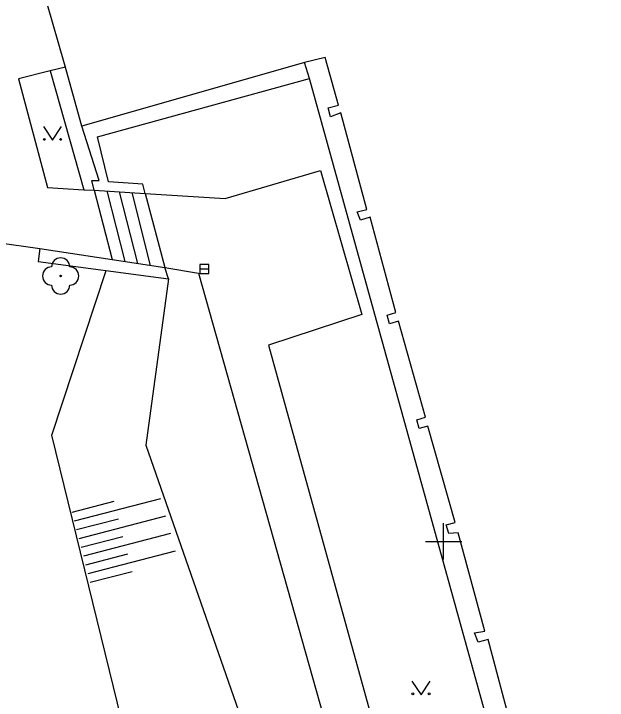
# Model space of a CAD drawing. Extents: x -599098 to -598820, y -1159597 to -1158744.
# Drawn here: x -598973.66 to -598940.99, y -1159008.74 to -1158970.95 of the extents above; entities that cross this region are included whole.
import ezdxf

# ---------------------------------------------------------------- set-up
doc = ezdxf.new("R2010")
doc.units = 0
for name, color, linetype in [('budovy', 7, 'Continuous'), ('druh pozemku stromy', 7, 'Continuous'), ('hektometrická síť', 7, 'Continuous'), ('kresba', 7, 'Continuous'), ('značky IS', 7, 'Continuous')]:
    doc.layers.add(name, color=color, linetype=linetype)

msp = doc.modelspace()

# ---------------------------------------------------------------- linework, layer by layer
at = {"layer": 'budovy'}
msp.add_lwpolyline([(-598946.13, -1159010.72), (-598947.55, -1159005.4), (-598948.09, -1159005.55), (-598948.29, -1159005.03), (-598947.73, -1159004.94), (-598949.2, -1158999.53), (-598949.71, -1158999.56), (-598949.85, -1158999.08), (-598949.37, -1158998.95), (-598950.86, -1158993.66), (-598951.34, -1158993.79), (-598951.48, -1158993.31), (-598951, -1158993.17), (-598952.49, -1158987.88), (-598952.98, -1158988.02), (-598953.11, -1158987.54), (-598952.63, -1158987.4), (-598954.04, -1158982.15), (-598954.58, -1158982.32), (-598954.76, -1158981.85), (-598954.22, -1158981.73), (-598955.66, -1158976.4), (-598956.22, -1158976.62), (-598956.35, -1158976.14), (-598955.79, -1158975.98), (-598956.52, -1158973.37), (-598957.66, -1158973.64), (-598969.92, -1158977.15), (-598970.87, -1158973.71), (-598972.74, -1158967.19)], dxfattribs=at)
at = {"layer": 'druh pozemku stromy'}
for points in [[(-598972.03, -1158977.17), (-598971.53, -1158977.92), (-598971.03, -1158977.17)], [(-598951.74, -1159007.69), (-598951.24, -1159008.44), (-598950.74, -1159007.69)]]:
    msp.add_lwpolyline(points, dxfattribs=at)
for centre in [(-598971.98, -1158977.87), (-598971.081, -1158977.87), (-598971.08, -1158985.39), (-598951.69, -1159008.39), (-598950.791, -1159008.39)]:
    msp.add_circle(centre, 0.05, dxfattribs=at)
for centre, start, end in [((-598971.08, -1158984.89), 0, 180), ((-598971.58, -1158985.39), 90, 270), ((-598970.58, -1158985.39), 270, 90), ((-598971.08, -1158985.89), 180, 0)]:
    msp.add_arc(centre, 0.5, start, end, dxfattribs=at)
at = {"layer": 'hektometrická síť'}
for p, q in [((-598950, -1159001), (-598950, -1158999)), ((-598951, -1159000), (-598949, -1159000))]:
    msp.add_line(p, q, dxfattribs=at)
at = {"layer": 'kresba'}
for p, q in [((-598970.82, -1158973.89), (-598971.65, -1158974.1)), ((-598971.65, -1158974.1), (-598969.81, -1158980.64)), ((-598969.81, -1158980.64), (-598969.23, -1158980.67)), ((-598969.23, -1158980.67), (-598966.43, -1158980.85)), ((-598969.23, -1158980.67), (-598968.25, -1158984.48)), ((-598968.54, -1158980.71), (-598967.55, -1158984.59)), ((-598967.86, -1158980.76), (-598966.85, -1158984.7)), ((-598967.17, -1158980.8), (-598966.15, -1158984.81)), ((-598966.43, -1158980.85), (-598965.34, -1158984.93)), ((-598982.75, -1158982.43), (-598972.23, -1158983.87)), ((-598972.23, -1158983.87), (-598968.25, -1158984.48)), ((-598968.25, -1158984.48), (-598965.34, -1158984.93)), ((-598965.34, -1158984.93), (-598963.5, -1158985.24)), ((-598968.15, -1158997.8), (-598970.46, -1158998.4)), ((-598965.58, -1158997.65), (-598970.34, -1158998.88)), ((-598965.31, -1158998.61), (-598970.08, -1158999.85)), ((-598967.9, -1158998.77), (-598970.21, -1158999.37)), ((-598967.65, -1158999.74), (-598969.96, -1159000.34)), ((-598965.04, -1158999.57), (-598969.83, -1159000.82)), ((-598964.78, -1159000.54), (-598969.58, -1159001.79)), ((-598967.4, -1159000.7), (-598969.71, -1159001.3)), ((-598967.15, -1159001.67), (-598969.45, -1159002.27))]:
    msp.add_line(p, q, dxfattribs=at)
for points in [[(-598940.99, -1159033.69), (-598957.39, -1158974.51), (-598957.66, -1158973.64)], [(-598971.65, -1158974.1), (-598973.4, -1158974.53), (-598971.8, -1158980.52), (-598969.81, -1158980.64)], [(-598966.43, -1158980.85), (-598966.56, -1158980.34), (-598968.44, -1158980.21), (-598969.05, -1158977.73), (-598957.39, -1158974.51)], [(-598969.23, -1158980.67), (-598969.36, -1158980.14), (-598968.96, -1158980.14), (-598969.92, -1158977.15)], [(-598966.43, -1158980.85), (-598962.03, -1158981.13), (-598956.78, -1158979.59), (-598954.5, -1158987.51), (-598959.64, -1158989.19), (-598947.43, -1159033.31), (-598942.05, -1159033.61)], [(-598972.23, -1158983.87), (-598972.31, -1158984.59), (-598965.15, -1158985.55), (-598965.34, -1158984.93)], [(-598961.842, -1159033.843), (-598971.57, -1158994.15), (-598968.58, -1158985.09)], [(-598963.5, -1158985.24), (-598949.76, -1159033.91), (-598949.27, -1159035.17)], [(-598965.15, -1158985.55), (-598966.4, -1158994.71), (-598952.909, -1159033.366)]]:
    msp.add_lwpolyline(points, dxfattribs=at)
at = {"layer": 'značky IS'}
msp.add_line((-598963.42, -1158985), (-598962.92, -1158985), dxfattribs=at)
msp.add_lwpolyline([(-598963.42, -1158985.25), (-598962.92, -1158985.25), (-598962.92, -1158984.75), (-598963.42, -1158984.75)], close=True, dxfattribs=at)

doc.saveas('drawing.dxf')
